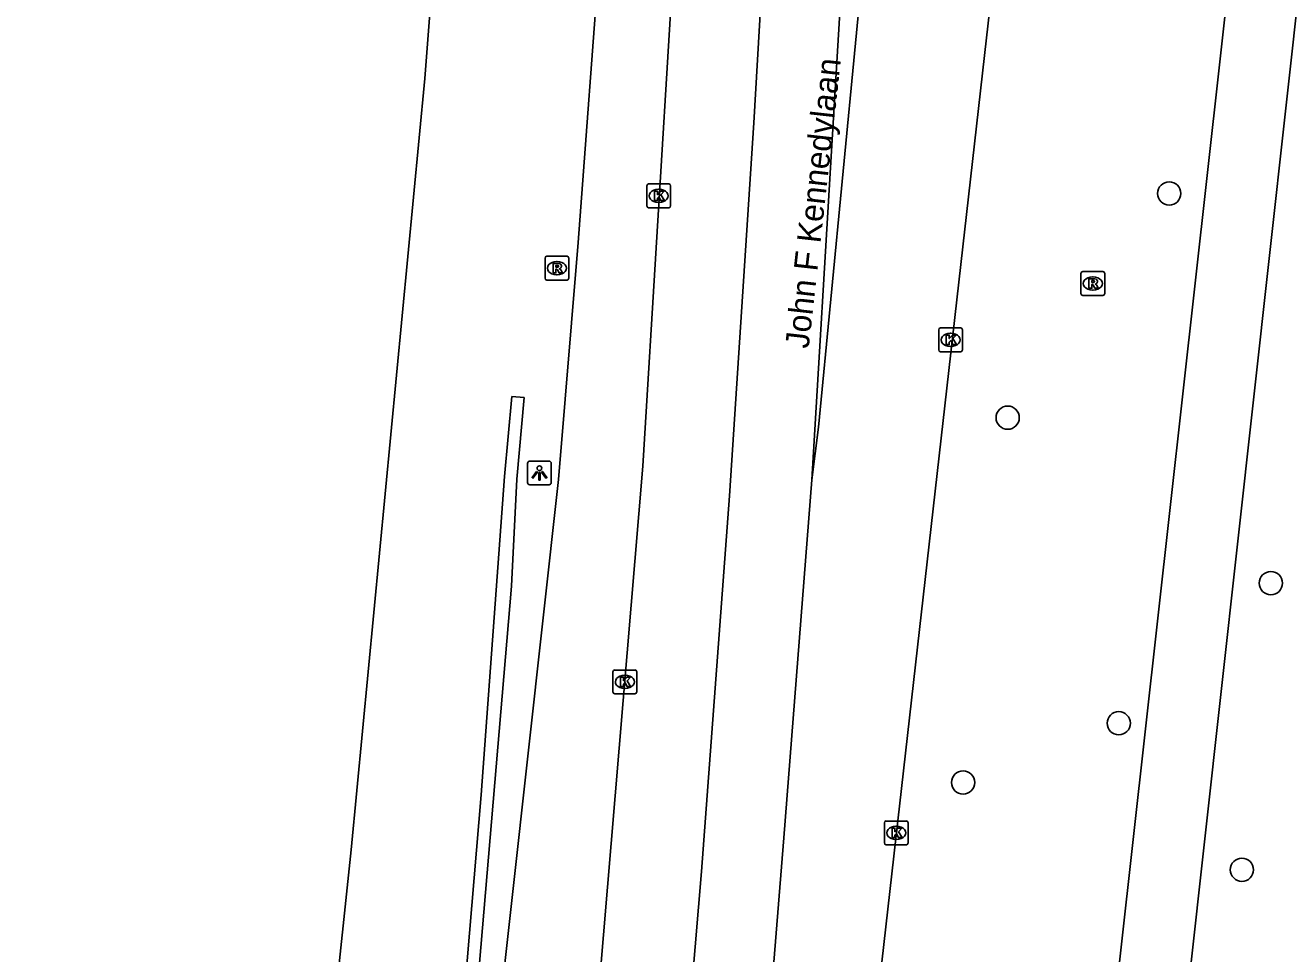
# Model space of a CAD drawing. Extents: x 162026 to 163499, y 387297 to 388169.
# Drawn here: x 162085.2 to 162138.5, y 388061.8 to 388100.9 of the extents above; entities that cross this region are included whole.
import ezdxf

# ---------------------------------------------------------------- set-up
doc = ezdxf.new("R2010")
doc.units = 0
for name, color, linetype in [('IMGEO_Berm_groen', 7, 'Continuous'), ('IMGEO_Boom', 7, 'Continuous'), ('IMGEO_Fietspad_gesloten', 7, 'Continuous'), ('IMGEO_Hek', 7, 'Continuous'), ('IMGEO_Kolk', 7, 'Continuous'), ('IMGEO_Lichtpunt', 7, 'Continuous'), ('IMGEO_Openbare_ruimte_label', 7, 'Continuous'), ('IMGEO_Rijbaan_regionaal_gesloten', 7, 'Continuous'), ('IMGEO_Rioolput', 7, 'Continuous')]:
    doc.layers.add(name, color=color, linetype=linetype)

msp = doc.modelspace()

# ---------------------------------------------------------------- linework, layer by layer
at = {"layer": 'IMGEO_Berm_groen'}
msp.add_lwpolyline([(162102.115, 388042.421), (162103.243, 388054.377), (162104.439, 388068.522), (162105.428, 388081.938), (162105.736, 388085.299), (162106.252, 388085.252), (162105.937, 388081.815), (162105.719, 388077.308), (162102.753, 388042.421), (162101.884, 388034.077), (162101.24, 388034.145), (162102.115, 388042.421)], dxfattribs=at)
at = {"layer": 'IMGEO_Boom'}
for centre in [(162133.43, 388093.85), (162126.624, 388084.408), (162137.712, 388077.442), (162131.304, 388071.542), (162124.744, 388069.047), (162136.493, 388065.374)]:
    msp.add_circle(centre, 0.489, dxfattribs=at)
at = {"layer": 'IMGEO_Fietspad_gesloten'}
for points in [[(162142.635, 388164.961), (162136.597, 388108.731), (162125.11, 388005.69)], [(162129.279, 388009.943), (162129.155, 388010.142), (162129.049, 388010.351), (162128.962, 388010.569), (162128.895, 388010.794), (162128.849, 388011.024), (162128.823, 388011.257), (162128.818, 388011.491), (162128.834, 388011.725), (162145.131, 388158.602)]]:
    msp.add_lwpolyline(points, dxfattribs=at)
at = {"layer": 'IMGEO_Hek'}
msp.add_lwpolyline([(162112.343, 388167.962), (162112.333, 388167.506), (162111.999, 388154.871), (162111.544, 388142.241), (162110.97, 388129.615), (162110.276, 388116.995), (162109.462, 388104.382), (162108.529, 388091.778), (162107.705, 388081.806), (162098.629, 388000), (162092.88, 387948.18), (162086.186, 387887.462)], dxfattribs=at)
at = {"layer": 'IMGEO_Kolk'}
for p, q in [((162111.419, 388093.323), (162111.419, 388094.175)), ((162111.494, 388094.249), (162112.346, 388094.249)), ((162111.907, 388094.029), (162111.932, 388094.029)), ((162112.42, 388094.175), (162112.42, 388093.323)), ((162111.93, 388093.469), (162111.905, 388093.469)), ((162112.346, 388093.249), (162111.494, 388093.249)), ((162123.793, 388088.188), (162124.645, 388088.188)), ((162123.718, 388087.262), (162123.718, 388088.114)), ((162124.206, 388087.968), (162124.231, 388087.968)), ((162124.719, 388088.114), (162124.719, 388087.262)), ((162124.645, 388087.188), (162123.793, 388087.188)), ((162124.229, 388087.408), (162124.204, 388087.408)), ((162110.069, 388073.784), (162110.921, 388073.784)), ((162109.994, 388072.858), (162109.994, 388073.71)), ((162110.482, 388073.564), (162110.507, 388073.564)), ((162110.995, 388073.71), (162110.995, 388072.858)), ((162110.921, 388072.784), (162110.069, 388072.784)), ((162110.505, 388073.004), (162110.48, 388073.004)), ((162121.504, 388067.426), (162122.356, 388067.426)), ((162121.429, 388066.5), (162121.429, 388067.352)), ((162121.917, 388067.206), (162121.942, 388067.206)), ((162122.43, 388067.352), (162122.43, 388066.5)), ((162122.356, 388066.426), (162121.504, 388066.426)), ((162121.94, 388066.646), (162121.915, 388066.646))]:
    msp.add_line(p, q, dxfattribs=at)
for points in [[(162111.419, 388093.323), (162111.419, 388094.175)], [(162111.494, 388094.249), (162112.346, 388094.249)], [(162112.42, 388094.175), (162112.42, 388093.323)], [(162111.74, 388093.949), (162111.863, 388093.949), (162111.863, 388093.798), (162111.993, 388093.949), (162112.157, 388093.949), (162112.011, 388093.798), (162112.164, 388093.549), (162112.012, 388093.549), (162111.927, 388093.713), (162111.863, 388093.646), (162111.863, 388093.549), (162111.74, 388093.549), (162111.74, 388093.949)], [(162112.346, 388093.249), (162111.494, 388093.249)], [(162123.793, 388088.188), (162124.645, 388088.188)], [(162123.718, 388087.262), (162123.718, 388088.114)], [(162124.039, 388087.888), (162124.162, 388087.888), (162124.162, 388087.737), (162124.292, 388087.888), (162124.456, 388087.888), (162124.31, 388087.737), (162124.463, 388087.488), (162124.311, 388087.488), (162124.226, 388087.652), (162124.162, 388087.585), (162124.162, 388087.488), (162124.039, 388087.488), (162124.039, 388087.888)], [(162124.719, 388088.114), (162124.719, 388087.262)], [(162124.645, 388087.188), (162123.793, 388087.188)], [(162110.069, 388073.784), (162110.921, 388073.784)], [(162109.994, 388072.858), (162109.994, 388073.71)], [(162110.315, 388073.484), (162110.438, 388073.484), (162110.438, 388073.333), (162110.568, 388073.484), (162110.732, 388073.484), (162110.586, 388073.333), (162110.739, 388073.084), (162110.587, 388073.084), (162110.502, 388073.248), (162110.438, 388073.181), (162110.438, 388073.084), (162110.315, 388073.084), (162110.315, 388073.484)], [(162110.995, 388073.71), (162110.995, 388072.858)], [(162110.921, 388072.784), (162110.069, 388072.784)], [(162121.504, 388067.426), (162122.356, 388067.426)], [(162121.429, 388066.5), (162121.429, 388067.352)], [(162121.75, 388067.126), (162121.873, 388067.126), (162121.873, 388066.975), (162122.003, 388067.126), (162122.167, 388067.126), (162122.021, 388066.975), (162122.174, 388066.726), (162122.022, 388066.726), (162121.937, 388066.89), (162121.873, 388066.823), (162121.873, 388066.726), (162121.75, 388066.726), (162121.75, 388067.126)], [(162122.43, 388067.352), (162122.43, 388066.5)], [(162122.356, 388066.426), (162121.504, 388066.426)]]:
    msp.add_lwpolyline(points, dxfattribs=at)
for centre, start, end in [((162111.496, 388094.173), 91.552, 178.448), ((162111.496, 388094.173), 91.552, 178.448), ((162112.344, 388094.173), 1.552, 88.448), ((162112.344, 388094.173), 1.552, 88.448), ((162111.496, 388093.325), 181.552, 268.448), ((162111.496, 388093.325), 181.552, 268.448), ((162112.344, 388093.325), 271.552, 358.448), ((162112.344, 388093.325), 271.552, 358.448), ((162123.795, 388088.112), 91.552, 178.448), ((162123.795, 388088.112), 91.552, 178.448), ((162124.643, 388088.112), 1.552, 88.448), ((162124.643, 388088.112), 1.552, 88.448), ((162123.795, 388087.264), 181.552, 268.448), ((162123.795, 388087.264), 181.552, 268.448), ((162124.643, 388087.264), 271.552, 358.448), ((162124.643, 388087.264), 271.552, 358.448), ((162110.071, 388073.708), 91.552, 178.448), ((162110.071, 388073.708), 91.552, 178.448), ((162110.919, 388073.708), 1.552, 88.448), ((162110.919, 388073.708), 1.552, 88.448), ((162110.071, 388072.86), 181.552, 268.448), ((162110.071, 388072.86), 181.552, 268.448), ((162110.919, 388072.86), 271.552, 358.448), ((162110.919, 388072.86), 271.552, 358.448), ((162121.506, 388067.35), 91.552, 178.448), ((162121.506, 388067.35), 91.552, 178.448), ((162122.354, 388067.35), 1.552, 88.448), ((162122.354, 388067.35), 1.552, 88.448), ((162121.506, 388066.502), 181.552, 268.448), ((162121.506, 388066.502), 181.552, 268.448), ((162122.354, 388066.502), 271.552, 358.448), ((162122.354, 388066.502), 271.552, 358.448)]:
    msp.add_arc(centre, 0.0765, start, end, dxfattribs=at)
for centre, major_axis, ratio, start_param, end_param in [((162111.906, 388093.749), (-0.387, 0.002), 0.722429, 4.712389, 7.853982), ((162111.931, 388093.749), (-0.39, 0.002), 0.717154, 1.570796, 4.712389), ((162124.205, 388087.688), (-0.387, 0.002), 0.722429, 4.712389, 7.853982), ((162124.23, 388087.688), (-0.39, 0.002), 0.717154, 1.570796, 4.712389), ((162110.481, 388073.284), (-0.387, 0.002), 0.722429, 4.712389, 7.853982), ((162110.506, 388073.284), (-0.39, 0.002), 0.717154, 1.570796, 4.712389), ((162121.916, 388066.926), (-0.387, 0.002), 0.722429, 4.712389, 7.853982), ((162121.941, 388066.926), (-0.39, 0.002), 0.717154, 1.570796, 4.712389)]:
    msp.add_ellipse(centre, major_axis=major_axis, ratio=ratio, start_param=start_param, end_param=end_param, dxfattribs=at)
at = {"layer": 'IMGEO_Lichtpunt'}
for p, q in [((162106.397, 388082.484), (162106.397, 388081.677)), ((162106.397, 388082.484), (162106.397, 388081.677)), ((162107.299, 388082.579), (162106.491, 388082.579)), ((162107.299, 388082.579), (162106.491, 388082.579)), ((162107.393, 388081.677), (162107.393, 388082.484)), ((162107.393, 388081.677), (162107.393, 388082.484)), ((162106.491, 388081.583), (162107.299, 388081.583)), ((162106.491, 388081.583), (162107.299, 388081.583))]:
    msp.add_line(p, q, dxfattribs=at)
for points in [[(162106.771, 388082.148), (162106.81, 388082.12), (162106.622, 388081.858), (162106.584, 388081.885), (162106.771, 388082.148)], [(162106.873, 388082.1), (162106.92, 388082.1), (162106.92, 388081.778), (162106.873, 388081.778), (162106.873, 388082.1)], [(162106.983, 388082.12), (162107.021, 388082.147), (162107.208, 388081.885), (162107.169, 388081.857), (162106.983, 388082.12)]]:
    msp.add_lwpolyline(points, dxfattribs=at)
msp.add_circle((162106.896, 388082.282), 0.0994, dxfattribs=at)
for centre, start, end in [((162106.491, 388082.484), 90, 180), ((162106.491, 388082.484), 90, 180), ((162107.299, 388082.484), 0, 90), ((162107.299, 388082.484), 0, 90), ((162106.491, 388081.677), 180, 270), ((162106.491, 388081.677), 180, 270), ((162107.299, 388081.677), 270, 0), ((162107.299, 388081.677), 270, 360)]:
    msp.add_arc(centre, 0.0946, start, end, dxfattribs=at)
at = {"layer": 'IMGEO_Rijbaan_regionaal_gesloten'}
for points in [[(162056.727, 387684.126), (162057.767, 387693.483), (162064.05, 387750), (162079.391, 387888.288), (162091.784, 388000), (162095.156, 388030.116), (162098.969, 388066.214), (162102.065, 388098.695), (162105.018, 388137.039), (162105.974, 388153.499), (162106.66, 388168.525), (162106.66, 388168.525)], [(162115.185, 388167.681), (162115.185, 388167.681), (162115.08, 388160.108), (162114.774, 388146.796), (162113.246, 388115.179), (162111.257, 388082.374), (162107.741, 388040.671), (162103.786, 388000), (162102.643, 387988.4), (162096.151, 387931.204), (162092.788, 387900.224), (162091.359, 387886.839), (162089.042, 387865.143), (162076.229, 387750), (162071.42, 387707.267), (162069.77, 387692.609), (162059.518, 387601.502), (162048.26, 387500), (162043.118, 387453.488)], [(162118.847, 388167.319), (162118.784, 388163.821), (162118.414, 388149.01), (162117.683, 388128.448), (162116.859, 388112.665), (162115.926, 388096.828), (162114.902, 388081.118), (162113.723, 388065.297), (162112.335, 388048.541), (162109.282, 388016.74), (162106.505, 387990.085), (162103.819, 387966.184), (162094.856, 387886.497), (162087.297, 387818.939), (162079.611, 387750.509), (162073.014, 387691.729), (162068.986, 387656.002), (162065.336, 387623.382), (162060.869, 387583.595), (162055.598, 387536.533), (162051.705, 387501.521), (162046.313, 387453.259)], [(162118.373, 388081.797), (162119.234, 388096.109), (162119.805, 388105.682), (162120.792, 388123.935), (162121.54, 388131.548)], [(162123.533, 388131.232), (162122.61, 388123.817), (162121.575, 388113.738), (162120.734, 388105.576), (162118.657, 388084.007), (162118.373, 388081.797)], [(162111.178, 387947.636), (162111.227, 387954.891), (162111.105, 387970.557), (162114.362, 388000), (162128.88, 388128.181)], [(162118.373, 388081.797), (162117.189, 388066.723), (162116.776, 388061.475), (162115.939, 388051.54), (162114.877, 388039.56), (162113.732, 388027.667), (162112.333, 388013.732)]]:
    msp.add_lwpolyline(points, dxfattribs=at)
at = {"layer": 'IMGEO_Rioolput'}
for p, q in [((162107.131, 388090.278), (162107.131, 388091.13)), ((162107.206, 388091.204), (162108.058, 388091.204)), ((162107.619, 388090.984), (162107.644, 388090.984)), ((162108.132, 388091.13), (162108.132, 388090.278)), ((162107.642, 388090.424), (162107.617, 388090.424)), ((162129.711, 388089.633), (162129.711, 388090.485)), ((162129.786, 388090.559), (162130.638, 388090.559)), ((162130.199, 388090.339), (162130.224, 388090.339)), ((162130.712, 388090.485), (162130.712, 388089.633)), ((162108.058, 388090.204), (162107.206, 388090.204)), ((162130.222, 388089.779), (162130.197, 388089.779)), ((162130.638, 388089.559), (162129.786, 388089.559))]:
    msp.add_line(p, q, dxfattribs=at)
for points in [[(162107.131, 388090.278), (162107.131, 388091.13)], [(162107.206, 388091.204), (162108.058, 388091.204)], [(162107.72, 388090.902), (162107.468, 388090.904), (162107.468, 388090.504)], [(162107.646, 388090.823), (162107.592, 388090.823), (162107.592, 388090.742)], [(162108.132, 388091.13), (162108.132, 388090.278)], [(162107.468, 388090.504), (162107.592, 388090.504), (162107.592, 388090.666), (162107.603, 388090.666)], [(162107.592, 388090.742), (162107.644, 388090.742)], [(162107.65, 388090.637), (162107.721, 388090.504), (162107.861, 388090.504), (162107.796, 388090.63)], [(162129.711, 388089.633), (162129.711, 388090.485)], [(162129.786, 388090.559), (162130.638, 388090.559)], [(162130.3, 388090.257), (162130.048, 388090.259), (162130.048, 388089.859)], [(162130.712, 388090.485), (162130.712, 388089.633)], [(162108.058, 388090.204), (162107.206, 388090.204)], [(162130.048, 388089.859), (162130.172, 388089.859), (162130.172, 388090.021), (162130.183, 388090.021)], [(162130.226, 388090.178), (162130.172, 388090.178), (162130.172, 388090.097)], [(162130.172, 388090.097), (162130.224, 388090.097)], [(162130.23, 388089.992), (162130.301, 388089.859), (162130.441, 388089.859), (162130.376, 388089.985)], [(162130.638, 388089.559), (162129.786, 388089.559)]]:
    msp.add_lwpolyline(points, dxfattribs=at)
for centre, radius, start, end in [((162107.208, 388091.128), 0.0765, 91.552, 178.448), ((162107.208, 388091.128), 0.0765, 91.552, 178.448), ((162107.652, 388090.727), 0.0964, 77.0061, 93.1865), ((162107.666, 388090.784), 0.0378, 276.6634, 79.6772), ((162107.719, 388090.792), 0.109, 350.3612, 89.416), ((162108.056, 388091.128), 0.0765, 1.552, 88.448), ((162108.056, 388091.128), 0.0765, 1.552, 88.448), ((162107.208, 388090.28), 0.0765, 181.552, 268.448), ((162107.208, 388090.28), 0.0765, 181.552, 268.448), ((162107.602, 388090.613), 0.0533, 26.0293, 88.6989), ((162107.628, 388090.931), 0.19, 274.7715, 282.9687), ((162107.717, 388090.792), 0.112, 277.5842, 350.9817), ((162107.701, 388090.577), 0.108, 29.5134, 73.7905), ((162108.056, 388090.28), 0.0765, 271.552, 358.448), ((162108.056, 388090.28), 0.0765, 271.552, 358.448), ((162129.788, 388090.483), 0.0765, 91.552, 178.448), ((162129.788, 388090.483), 0.0765, 91.552, 178.448), ((162130.636, 388090.483), 0.0765, 1.552, 88.448), ((162130.636, 388090.483), 0.0765, 1.552, 88.448), ((162130.182, 388089.968), 0.0533, 26.0293, 88.6989), ((162130.208, 388090.286), 0.19, 274.7715, 282.9687), ((162130.232, 388090.082), 0.0964, 77.0061, 93.1865), ((162130.246, 388090.139), 0.0378, 276.6634, 79.6772), ((162130.299, 388090.147), 0.109, 350.3612, 89.416), ((162130.297, 388090.147), 0.112, 277.5842, 350.9817), ((162130.281, 388089.932), 0.108, 29.5134, 73.7905), ((162129.788, 388089.635), 0.0765, 181.552, 268.448), ((162129.788, 388089.635), 0.0765, 181.552, 268.448), ((162130.636, 388089.635), 0.0765, 271.552, 358.448), ((162130.636, 388089.635), 0.0765, 271.552, 358.448)]:
    msp.add_arc(centre, radius, start, end, dxfattribs=at)
for centre, major_axis, ratio, start_param, end_param in [((162107.618, 388090.704), (-0.387, 0.002), 0.722429, 4.712389, 7.853982), ((162107.643, 388090.704), (-0.39, 0.002), 0.717154, 1.570796, 4.712389), ((162130.198, 388090.059), (-0.387, 0.002), 0.722429, 4.712389, 7.853982), ((162130.223, 388090.059), (-0.39, 0.002), 0.717154, 1.570796, 4.712389)]:
    msp.add_ellipse(centre, major_axis=major_axis, ratio=ratio, start_param=start_param, end_param=end_param, dxfattribs=at)

# ---------------------------------------------------------------- texts
at = {"layer": 'IMGEO_Openbare_ruimte_label'}
msp.add_text('John F Kennedylaan', height=1, rotation=83.6282, dxfattribs=at).set_placement((162118.238, 388087.296))

doc.saveas('drawing.dxf')
